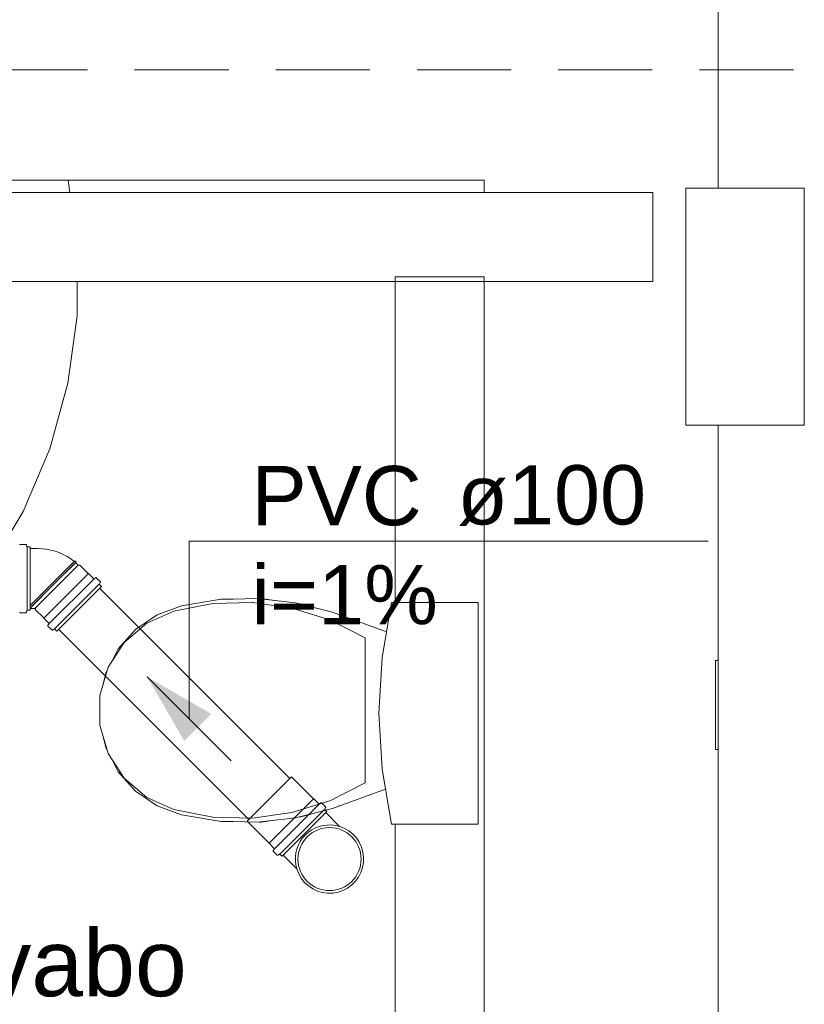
# Model space of a CAD drawing. Header units: millimetres. Extents: x 321 to 585, y -277 to 9.
# Tile 611 of 656: x 389.06 to 391.71, y -125.04 to -121.72. Entities that reach past the tile are written whole.
import ezdxf

# ---------------------------------------------------------------- set-up
doc = ezdxf.new("R2010")
doc.units = ezdxf.units.MM
doc.header["$MEASUREMENT"] = 0
doc.linetypes.add('HIDDEN2', pattern=[0.47625, 0.3175, -0.15875])
doc.linetypes.add('NULL', pattern=[0])
for name, color, linetype, lineweight in [('Ambiente-Textos', 251, 'Continuous', 5), ('DI-Detalhes', 5, 'HIDDEN2', 9), ('IFC-Elemento terminal-Contorno', 253, 'Continuous', 5), ('IFC-Laje-Contorno', 134, 'Continuous', 5), ('IFC-Pilar-Contorno', 83, 'Continuous', 5), ('IFC-Viga-Contorno', 66, 'Continuous', 5), ('Simbolos', 5, 'Continuous', 20), ('Simbolos_int', 2, 'Continuous', 15), ('TQ-Condutos', 3, 'Continuous', 25), ('TQ-Sentido conduto', 9, 'Continuous', 30), ('TQ-Textos conduto', 7, 'Continuous', 9)]:
    doc.layers.add(name, color=color, linetype=linetype, lineweight=lineweight)
doc.styles.add('Arial', font='arial.ttf')

msp = doc.modelspace()

# ---------------------------------------------------------------- hatches: boundary and pattern name
at = {"layer": 'TQ-Sentido conduto', "linetype": 'Continuous'}
msp.add_hatch(color=7, dxfattribs=at).paths.add_polyline_path([(389.4948, -123.9387), (389.6198, -124.1552), (389.7113, -124.0637)])

# ---------------------------------------------------------------- linework, layer by layer
at = {"layer": 'DI-Detalhes'}
msp.add_lwpolyline([(386.5949, -121.8892), (392.42, -121.8892), (392.42, -129.5194), (386.5949, -129.5194), (386.5949, -121.8892)], dxfattribs=at)
at = {"layer": 'IFC-Elemento terminal-Contorno', "color": 7, "lineweight": 5}
for p, q in [((389.6107, -123.6984), (389.7379, -123.6771)), ((389.7379, -123.6771), (389.8667, -123.6737)), ((389.7411, -123.677), (389.7441, -123.6765)), ((389.7441, -123.6765), (389.7849, -123.6759)), ((389.8667, -123.6737), (389.9948, -123.6883)), ((389.8731, -123.6745), (389.8792, -123.6744)), ((389.8792, -123.6744), (389.9253, -123.6804)), ((389.5283, -123.7291), (389.6107, -123.6984)), ((389.5846, -123.7168), (389.7162, -123.6912)), ((389.7162, -123.6912), (389.8501, -123.6876)), ((389.8501, -123.6876), (389.9829, -123.7061)), ((389.9829, -123.7061), (390.1108, -123.7461)), ((389.9948, -123.6883), (390.1195, -123.7205)), ((390.0042, -123.6907), (390.0132, -123.6919)), ((390.0132, -123.6919), (390.0584, -123.7047)), ((390.287, -123.8731), (390.3186, -123.687)), ((390.3186, -123.687), (390.6114, -123.687)), ((390.6114, -124.4361), (390.6114, -123.687)), ((389.4557, -123.7788), (389.5283, -123.7291)), ((389.4933, -123.7573), (389.5846, -123.7168)), ((390.1108, -123.7461), (390.2305, -123.8065)), ((390.1195, -123.7205), (390.3017, -123.7867)), ((390.1391, -123.7277), (390.1432, -123.7288)), ((390.1432, -123.7288), (390.1469, -123.7305)), ((389.3972, -123.8444), (389.4557, -123.7788)), ((389.4174, -123.8221), (389.4933, -123.7573)), ((390.2305, -124.2966), (390.2305, -123.8065)), ((389.3629, -123.9059), (389.4174, -123.8221)), ((389.3727, -123.8908), (389.3972, -123.8444)), ((390.2764, -124.0616), (390.287, -123.8731)), ((389.3346, -124.0016), (389.3629, -123.9059)), ((389.3562, -123.9222), (389.3606, -123.9138)), ((389.3463, -123.9619), (389.3562, -123.9222)), ((389.3346, -124.1015), (389.3346, -124.0016)), ((390.2764, -124.0616), (390.287, -124.25)), ((389.3346, -124.1015), (389.3629, -124.1972)), ((389.3463, -124.1412), (389.3562, -124.1809)), ((389.3562, -124.1809), (389.3606, -124.1893)), ((389.3629, -124.1972), (389.4174, -124.281)), ((389.3727, -124.2123), (389.3972, -124.2587)), ((389.3972, -124.2587), (389.4557, -124.3243)), ((389.4174, -124.281), (389.4933, -124.3458)), ((390.287, -124.25), (390.3186, -124.4361)), ((390.1108, -124.3571), (390.2305, -124.2966)), ((389.4557, -124.3243), (389.5283, -124.374)), ((389.4933, -124.3458), (389.5846, -124.3864)), ((390.1195, -124.3826), (390.2985, -124.3176)), ((389.5283, -124.374), (389.6107, -124.4047)), ((389.9829, -124.397), (390.1108, -124.3571)), ((390.1391, -124.3755), (390.1432, -124.3743)), ((390.1432, -124.3743), (390.1469, -124.3727)), ((389.5846, -124.3864), (389.7162, -124.4119)), ((389.6107, -124.4047), (389.7379, -124.426)), ((389.7162, -124.4119), (389.8501, -124.4155)), ((389.8501, -124.4155), (389.9829, -124.397)), ((389.9948, -124.4148), (390.1195, -124.3826)), ((390.0041, -124.4124), (390.0132, -124.4112)), ((390.0132, -124.4112), (390.0586, -124.3983)), ((389.7379, -124.426), (389.8667, -124.4294)), ((389.7411, -124.4261), (389.7441, -124.4266)), ((389.7441, -124.4266), (389.7846, -124.4272)), ((389.8667, -124.4294), (389.9948, -124.4148)), ((389.8731, -124.4287), (389.8792, -124.4288)), ((389.8792, -124.4288), (389.9252, -124.4227)), ((390.3186, -124.4361), (390.6114, -124.4361))]:
    msp.add_line(p, q, dxfattribs=at)
at = {"layer": 'IFC-Laje-Contorno', "color": 7, "lineweight": 5}
for p, q in [((387.8914, -122.2616), (389.2277, -122.2616)), ((389.2277, -122.2616), (390.6314, -122.2616)), ((389.2277, -122.2616), (389.2334, -122.3037)), ((390.6314, -122.3037), (390.6314, -122.2616)), ((389.2583, -122.7195), (389.2584, -122.6037)), ((390.6314, -128.0616), (390.6314, -122.6037)), ((389.2274, -122.9475), (389.2583, -122.7195)), ((389.1662, -123.1692), (389.2274, -122.9475)), ((389.0758, -123.3807), (389.1662, -123.1692)), ((388.9579, -123.5782), (389.0758, -123.3807))]:
    msp.add_line(p, q, dxfattribs=at)
at = {"layer": 'IFC-Pilar-Contorno', "color": 7, "lineweight": 5}
for p, q in [((391.3113, -122.4495), (391.3113, -122.2886)), ((391.3113, -122.2886), (391.4168, -122.2886)), ((391.4168, -122.2886), (391.6309, -122.2886)), ((391.6309, -122.2886), (391.7113, -122.2886)), ((391.7113, -122.7167), (391.7113, -122.2886)), ((391.3113, -122.8776), (391.3113, -122.4495)), ((391.7113, -122.9277), (391.7113, -122.7167)), ((391.3113, -123.0886), (391.3113, -122.8776)), ((391.7113, -123.0886), (391.7113, -122.9277)), ((391.3113, -123.0886), (391.3918, -123.0886)), ((391.3918, -123.0886), (391.6058, -123.0886)), ((391.6058, -123.0886), (391.7113, -123.0886))]:
    msp.add_line(p, q, dxfattribs=at)
at = {"layer": 'IFC-Viga-Contorno', "color": 7, "lineweight": 5}
for p, q in [((391.4209, -122.2886), (391.4209, -115.1486)), ((387.8913, -122.3037), (391.2003, -122.3037)), ((391.2003, -122.6037), (391.2003, -122.3037)), ((391.4209, -122.2886), (391.7113, -122.2886)), ((391.7113, -123.0768), (391.7113, -122.2886)), ((387.8913, -122.6037), (391.2003, -122.6037)), ((390.3313, -123.687), (390.3313, -122.5886)), ((390.3313, -122.5886), (390.6314, -122.5886)), ((390.6313, -128.7616), (390.6313, -122.5886)), ((391.4209, -123.8838), (391.4209, -123.0886)), ((391.4113, -124.1838), (391.4113, -123.8838)), ((391.4113, -123.8838), (391.4209, -123.8838)), ((391.4209, -124.1838), (391.4209, -123.8838)), ((391.4113, -124.1838), (391.4209, -124.1838)), ((391.4209, -128.4629), (391.4209, -124.1838)), ((390.3313, -128.0568), (390.3313, -124.4361))]:
    msp.add_line(p, q, dxfattribs=at)
at = {"layer": 'Simbolos'}
for p, q in [((389.0855, -123.4913), (389.0666, -123.4913)), ((389.0875, -123.4928), (389.089, -123.4986)), ((389.0999, -123.5001), (389.091, -123.5001)), ((389.0999, -123.5001), (389.0999, -123.7131)), ((389.1262, -123.505), (389.0999, -123.505)), ((389.2483, -123.5486), (389.2506, -123.5467)), ((389.2548, -123.5508), (389.2506, -123.5467)), ((389.2529, -123.5531), (389.181, -123.625)), ((389.2529, -123.5531), (389.2548, -123.5508)), ((389.2616, -123.5619), (389.2529, -123.5531)), ((389.2678, -123.5619), (389.2616, -123.5619)), ((389.2958, -123.5898), (389.2678, -123.5619)), ((389.2965, -123.5898), (389.2958, -123.5898)), ((389.3136, -123.6069), (389.2965, -123.5898)), ((389.3202, -123.6037), (389.3163, -123.607)), ((389.3363, -123.6172), (389.3229, -123.6038)), ((389.3402, -123.6335), (389.1896, -123.7841)), ((389.3366, -123.6196), (389.3336, -123.6248)), ((389.3402, -123.6335), (389.3339, -123.6272)), ((389.0875, -123.7204), (389.089, -123.7146)), ((389.0999, -123.7131), (389.091, -123.7131)), ((389.1149, -123.7082), (389.0999, -123.7082)), ((389.1179, -123.7118), (389.1179, -123.7112)), ((389.1459, -123.7397), (389.1179, -123.7118)), ((389.0855, -123.7219), (389.0666, -123.7219)), ((389.1459, -123.7404), (389.1459, -123.7397)), ((389.163, -123.7575), (389.1459, -123.7404)), ((389.1597, -123.7642), (389.1631, -123.7602)), ((389.1732, -123.7802), (389.1599, -123.7669)), ((389.1757, -123.7806), (389.1809, -123.7775)), ((389.1896, -123.7841), (389.1833, -123.7779)), ((390.0558, -124.3499), (389.9818, -124.2758)), ((390.0565, -124.3499), (390.0558, -124.3499)), ((390.0736, -124.3669), (390.0565, -124.3499)), ((390.0803, -124.3637), (390.0763, -124.3671)), ((390.0963, -124.3772), (390.083, -124.3639)), ((390.0967, -124.3796), (390.0936, -124.3849)), ((390.1002, -124.3936), (389.9496, -124.5442)), ((390.1002, -124.3936), (390.094, -124.3873)), ((390.1431, -124.4433), (390.0968, -124.397)), ((389.9059, -124.4998), (389.8319, -124.4257)), ((389.9059, -124.5005), (389.9059, -124.4998)), ((389.923, -124.5176), (389.9059, -124.5005)), ((389.9198, -124.5242), (389.9231, -124.5202)), ((389.9333, -124.5403), (389.9199, -124.5269)), ((389.9357, -124.5406), (389.9409, -124.5376)), ((389.9496, -124.5442), (389.9433, -124.5379)), ((389.9994, -124.587), (389.9531, -124.5407))]:
    msp.add_line(p, q, dxfattribs=at)
for points in [[(389.0666, -123.4913), (389.0663, -123.4913), (389.066, -123.4914), (389.0657, -123.4915), (389.0654, -123.4917), (389.0652, -123.4919), (389.065, -123.4922), (389.0648, -123.4925), (389.0647, -123.4928), (389.0646, -123.4931)], [(389.0875, -123.4928), (389.0874, -123.4925), (389.0872, -123.4922), (389.0871, -123.492), (389.0869, -123.4918), (389.0866, -123.4916), (389.0864, -123.4915), (389.0861, -123.4914), (389.0858, -123.4913), (389.0855, -123.4913)], [(389.089, -123.4986), (389.0891, -123.4989), (389.0893, -123.4991), (389.0894, -123.4994), (389.0896, -123.4996), (389.0899, -123.4998), (389.0901, -123.4999), (389.0904, -123.5), (389.0907, -123.5001), (389.091, -123.5001)], [(389.2483, -123.5486), (389.2366, -123.5398), (389.2242, -123.532), (389.2113, -123.5251), (389.1979, -123.5191), (389.184, -123.5143), (389.1699, -123.5104), (389.1555, -123.5077), (389.1409, -123.506), (389.1263, -123.5055)], [(389.3136, -123.6069), (389.3138, -123.6071), (389.3141, -123.6073), (389.3144, -123.6074), (389.3147, -123.6075), (389.3151, -123.6075), (389.3154, -123.6074), (389.3157, -123.6074), (389.316, -123.6072), (389.3163, -123.607)], [(389.3229, -123.6038), (389.3227, -123.6036), (389.3224, -123.6034), (389.3221, -123.6033), (389.3218, -123.6032), (389.3214, -123.6032), (389.3211, -123.6033), (389.3208, -123.6034), (389.3205, -123.6035), (389.3202, -123.6037)], [(389.3336, -123.6248), (389.3335, -123.6251), (389.3334, -123.6254), (389.3333, -123.6257), (389.3333, -123.626), (389.3334, -123.6262), (389.3335, -123.6265), (389.3336, -123.6268), (389.3337, -123.627), (389.3339, -123.6272)], [(389.3366, -123.6196), (389.3367, -123.6193), (389.3368, -123.6191), (389.3369, -123.6188), (389.3369, -123.6185), (389.3368, -123.6182), (389.3368, -123.6179), (389.3366, -123.6176), (389.3365, -123.6174), (389.3363, -123.6172)], [(389.091, -123.7131), (389.0907, -123.7131), (389.0904, -123.7132), (389.0901, -123.7133), (389.0899, -123.7134), (389.0896, -123.7136), (389.0894, -123.7138), (389.0893, -123.714), (389.0891, -123.7143), (389.089, -123.7146)], [(389.1179, -123.7112), (389.1179, -123.7109), (389.1179, -123.7107), (389.1178, -123.7104), (389.1178, -123.7102), (389.1177, -123.7099), (389.1175, -123.7097), (389.1174, -123.7095), (389.1172, -123.7093), (389.1171, -123.7091), (389.1169, -123.7089), (389.1167, -123.7087), (389.1164, -123.7086), (389.1162, -123.7085), (389.116, -123.7084), (389.1157, -123.7083), (389.1155, -123.7082), (389.1152, -123.7082), (389.1149, -123.7082)], [(389.0646, -123.7201), (389.0647, -123.7204), (389.0648, -123.7207), (389.065, -123.721), (389.0652, -123.7212), (389.0654, -123.7215), (389.0657, -123.7216), (389.066, -123.7218), (389.0663, -123.7219), (389.0666, -123.7219)], [(389.0855, -123.7219), (389.0858, -123.7219), (389.0861, -123.7218), (389.0864, -123.7217), (389.0866, -123.7216), (389.0869, -123.7214), (389.0871, -123.7212), (389.0872, -123.7209), (389.0874, -123.7207), (389.0875, -123.7204)], [(389.1598, -123.7642), (389.1596, -123.7644), (389.1594, -123.7647), (389.1593, -123.7651), (389.1593, -123.7654), (389.1593, -123.7657), (389.1594, -123.766), (389.1595, -123.7663), (389.1597, -123.7666), (389.1599, -123.7669)], [(389.1631, -123.7602), (389.1633, -123.7599), (389.1634, -123.7596), (389.1635, -123.7593), (389.1635, -123.759), (389.1635, -123.7587), (389.1635, -123.7584), (389.1633, -123.758), (389.1632, -123.7578), (389.163, -123.7575)], [(389.1732, -123.7802), (389.1735, -123.7804), (389.1737, -123.7806), (389.174, -123.7807), (389.1742, -123.7808), (389.1745, -123.7808), (389.1748, -123.7808), (389.1751, -123.7808), (389.1754, -123.7807), (389.1756, -123.7806)], [(389.1833, -123.7779), (389.1831, -123.7777), (389.1828, -123.7775), (389.1826, -123.7774), (389.1823, -123.7773), (389.182, -123.7773), (389.1817, -123.7773), (389.1814, -123.7773), (389.1812, -123.7774), (389.1809, -123.7775)], [(390.0736, -124.3669), (390.0739, -124.3672), (390.0741, -124.3673), (390.0744, -124.3674), (390.0748, -124.3675), (390.0751, -124.3675), (390.0754, -124.3675), (390.0757, -124.3674), (390.076, -124.3672), (390.0763, -124.3671)], [(390.083, -124.3639), (390.0827, -124.3636), (390.0824, -124.3635), (390.0821, -124.3634), (390.0818, -124.3633), (390.0815, -124.3633), (390.0811, -124.3633), (390.0808, -124.3634), (390.0805, -124.3635), (390.0803, -124.3637)], [(390.0967, -124.3796), (390.0968, -124.3794), (390.0969, -124.3791), (390.0969, -124.3788), (390.0969, -124.3785), (390.0969, -124.3782), (390.0968, -124.3779), (390.0967, -124.3777), (390.0965, -124.3774), (390.0963, -124.3772)], [(390.0936, -124.3849), (390.0935, -124.3851), (390.0934, -124.3854), (390.0934, -124.3857), (390.0934, -124.386), (390.0934, -124.3863), (390.0935, -124.3866), (390.0936, -124.3868), (390.0938, -124.3871), (390.094, -124.3873)], [(390.1431, -124.4433), (390.1296, -124.4402), (390.1159, -124.4386), (390.1021, -124.4387), (390.0884, -124.4404), (390.075, -124.4438), (390.0621, -124.4487), (390.0499, -124.4552), (390.0386, -124.463), (390.0283, -124.4722), (390.0191, -124.4825), (390.0112, -124.4939), (390.0048, -124.5061), (389.9998, -124.519), (389.9965, -124.5324), (389.9947, -124.5461), (389.9946, -124.5599), (389.9962, -124.5736), (389.9994, -124.587)], [(389.9994, -124.587), (390.0057, -124.6034), (390.0145, -124.6187), (390.0255, -124.6324), (390.0385, -124.6444), (390.0531, -124.6541), (390.0691, -124.6616), (390.086, -124.6665), (390.1034, -124.6689), (390.121, -124.6685), (390.1384, -124.6654), (390.155, -124.6598), (390.1707, -124.6517), (390.1848, -124.6412), (390.1973, -124.6288), (390.2077, -124.6146), (390.2158, -124.599), (390.2215, -124.5823), (390.2245, -124.565), (390.2249, -124.5474), (390.2226, -124.5299), (390.2177, -124.513), (390.2102, -124.4971), (390.2004, -124.4824), (390.1885, -124.4695), (390.1748, -124.4585), (390.1595, -124.4497), (390.1431, -124.4433)], [(389.9198, -124.5242), (389.9196, -124.5245), (389.9195, -124.5248), (389.9194, -124.5251), (389.9193, -124.5254), (389.9193, -124.5258), (389.9194, -124.5261), (389.9195, -124.5264), (389.9197, -124.5267), (389.9199, -124.5269)], [(389.9231, -124.5203), (389.9233, -124.52), (389.9234, -124.5197), (389.9235, -124.5194), (389.9236, -124.519), (389.9236, -124.5187), (389.9235, -124.5184), (389.9234, -124.5181), (389.9232, -124.5178), (389.923, -124.5176)], [(389.9333, -124.5403), (389.9335, -124.5405), (389.9337, -124.5406), (389.934, -124.5407), (389.9343, -124.5408), (389.9346, -124.5409), (389.9349, -124.5409), (389.9351, -124.5408), (389.9354, -124.5407), (389.9357, -124.5406)], [(389.9433, -124.5379), (389.9431, -124.5377), (389.9429, -124.5376), (389.9426, -124.5374), (389.9423, -124.5374), (389.942, -124.5373), (389.9418, -124.5373), (389.9415, -124.5374), (389.9412, -124.5375), (389.9409, -124.5376)]]:
    msp.add_lwpolyline(points, dxfattribs=at)
at = {"layer": 'Simbolos_int'}
for p, q in [((389.0894, -123.5001), (389.0894, -123.7131)), ((389.0999, -123.7082), (389.0999, -123.505)), ((389.2506, -123.5467), (389.1767, -123.6206)), ((389.2616, -123.5619), (389.1153, -123.7082)), ((389.2548, -123.5508), (389.1808, -123.6248)), ((389.2965, -123.5898), (389.1459, -123.7404)), ((389.3149, -123.6082), (389.1642, -123.7588)), ((389.0998, -123.6975), (389.1767, -123.6206)), ((389.1018, -123.7042), (389.181, -123.625)), ((389.1054, -123.7002), (389.1808, -123.6248)), ((389.3328, -123.6262), (389.1822, -123.7768)), ((389.9818, -124.2758), (389.8319, -124.4257)), ((390.0558, -124.3499), (389.9059, -124.4998)), ((390.0749, -124.3682), (389.9243, -124.5188)), ((390.0929, -124.3862), (389.9423, -124.5368)), ((390.0968, -124.397), (389.9531, -124.5407))]:
    msp.add_line(p, q, dxfattribs=at)
msp.add_circle((390.1098, -124.5537), 0.1065, dxfattribs=at)
at = {"layer": 'TQ-Condutos'}
for p, q in [((389.9761, -124.2815), (389.3342, -123.6395)), ((389.8375, -124.4201), (389.1956, -123.7781))]:
    msp.add_line(p, q, dxfattribs=at)
at = {"layer": 'TQ-Sentido conduto'}
msp.add_lwpolyline([(389.7776, -124.2216), (389.4948, -123.9387)], dxfattribs=at)
at = {"layer": 'TQ-Textos conduto'}
msp.add_lwpolyline([(389.6362, -124.0802), (389.6362, -123.4802), (391.3876, -123.4802)], dxfattribs=at)

# ---------------------------------------------------------------- texts
at = {"layer": 'Ambiente-Textos', "color": 7, "linetype": 'NULL', "lineweight": 5, "insert": (389.1127, -125.0199), "char_height": 0.225, "width": 2.122043, "attachment_point": 8, "line_spacing_factor": 0.9, "style": 'Arial'}
msp.add_mtext('Lavabo', dxfattribs=at)
at = {"layer": 'TQ-Textos conduto', "linetype": 'NULL', "char_height": 0.2, "attachment_point": 7, "line_spacing_factor": 0.6, "style": 'Arial'}
for s, insert, width in [('PVC', (389.8462, -123.4295), 1.14939), ('ø100', (390.5409, -123.4295), 1.273476), ('i=1%', (389.8462, -123.7628), 1.257927)]:
    msp.add_mtext(s, dxfattribs=dict(at, insert=insert, width=width))

doc.saveas('drawing.dxf')
